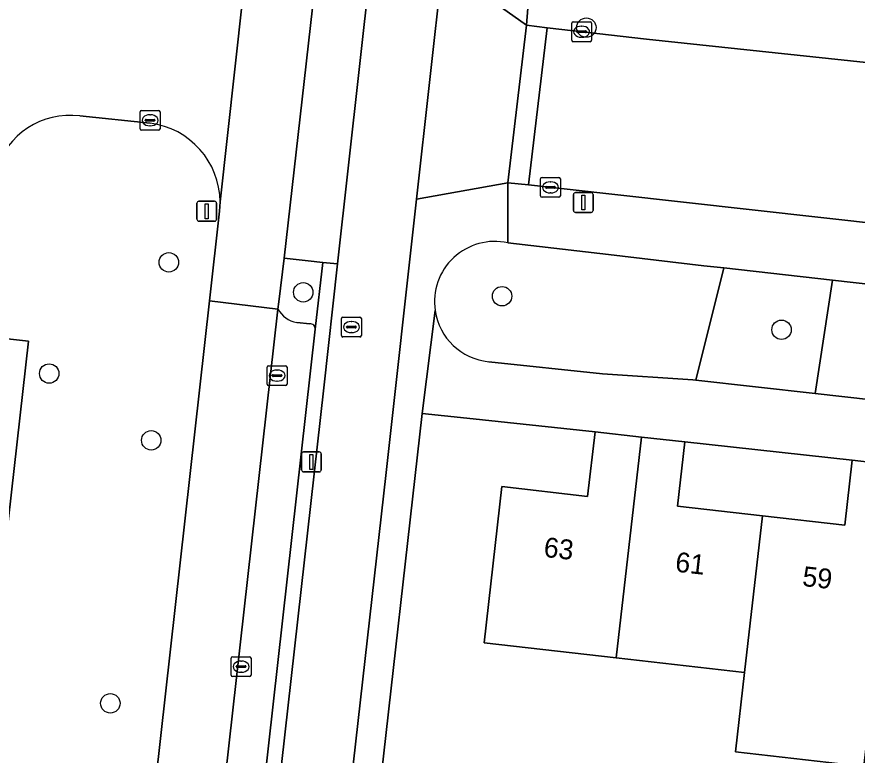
# Model space of a CAD drawing. Extents: x 161928 to 163071, y 386474 to 387428.
# Drawn here: x 162297.05 to 162339.35, y 386936.75 to 386973.94 of the extents above; entities that cross this region are included whole.
import ezdxf

# ---------------------------------------------------------------- set-up
doc = ezdxf.new("R2010")
doc.units = 0
for name, color, linetype in [('IMGEO_Berm_groen', 7, 'Continuous'), ('IMGEO_Boom', 7, 'Continuous'), ('IMGEO_Boomteelt', 7, 'Continuous'), ('IMGEO_Erf', 7, 'Continuous'), ('IMGEO_Fietspad_gesloten', 7, 'Continuous'), ('IMGEO_Groenvoorziening', 7, 'Continuous'), ('IMGEO_Haag', 7, 'Continuous'), ('IMGEO_Kolk', 7, 'Continuous'), ('IMGEO_Lichtmast', 7, 'Continuous'), ('IMGEO_Pand', 7, 'Continuous'), ('IMGEO_Pand_nummerreeks', 7, 'Continuous'), ('IMGEO_Parkeervlak_open', 7, 'Continuous'), ('IMGEO_Rijbaan_lokaal_gesloten', 7, 'Continuous'), ('IMGEO_Rijbaan_lokaal_open', 7, 'Continuous'), ('IMGEO_Rioolput', 7, 'Continuous'), ('IMGEO_Verkeerseiland_open', 7, 'Continuous'), ('IMGEO_Voetpad_open', 7, 'Continuous')]:
    doc.layers.add(name, color=color, linetype=linetype)

msp = doc.modelspace()

# ---------------------------------------------------------------- linework, layer by layer
at = {"layer": 'IMGEO_Berm_groen'}
for points in [[(162303.76, 386968.577), (162300.219, 386968.945)], [(162295.85, 386964.979), (162295.462, 386961.436), (162295.08, 386957.884), (162297.642, 386957.598), (162295.617, 386939.703), (162293.056, 386940.001), (162285.144, 386869.204), (162287.724, 386868.941), (162285.731, 386851.066), (162283.151, 386851.378), (162282.158, 386842.431)], [(162298.724, 386911.513), (162301.337, 386911.211), (162306.752, 386959.631), (162307.254, 386964.155), (162307.286, 386964.619)]]:
    msp.add_lwpolyline(points, dxfattribs=at)
for centre, radius, start, end in [((162299.735, 386965.088), 3.887, 82.8507, 163.6717), ((162303.266, 386964.587), 4.02, 0.4557, 82.9371)]:
    msp.add_arc(centre, radius, start, end, dxfattribs=at)
at = {"layer": 'IMGEO_Boom'}
for centre in [(162325.717, 386973.393), (162304.704, 386961.571), (162311.468, 386960.063), (162321.474, 386959.867), (162335.539, 386958.177), (162298.683, 386955.973), (162303.818, 386952.61), (162301.76, 386939.366)]:
    msp.add_circle(centre, 0.489, dxfattribs=at)
at = {"layer": 'IMGEO_Boomteelt'}
for points in [[(162312.452, 386961.57), (162311.722, 386961.647), (162310.505, 386961.775), (162310.238, 386959.576), (162310.198, 386959.221)], [(162312.076, 386958.208), (162312.452, 386961.57)], [(162311.14, 386958.549), (162311.799, 386958.479)]]:
    msp.add_lwpolyline(points, dxfattribs=at)
for centre, radius, start, end in [((162311.359, 386959.852), 1.321, 208.5193, 260.4744), ((162311.803, 386958.206), 0.273, 0.4479, 90.8067)]:
    msp.add_arc(centre, radius, start, end, dxfattribs=at)
at = {"layer": 'IMGEO_Erf'}
msp.add_lwpolyline([(162359.152, 386934.802), (162359.513, 386937.961), (162353.055, 386938.7), (162346.598, 386939.438), (162340.14, 386940.177), (162339.684, 386936.19), (162333.226, 386936.928), (162333.682, 386940.915), (162327.224, 386941.654), (162320.57, 386942.415), (162321.47, 386950.28), (162325.781, 386949.787), (162326.154, 386953.042), (162319.707, 386953.719), (162317.449, 386953.956), (162315.158, 386933.583)], dxfattribs=at)
msp.add_lwpolyline([(162330.67, 386952.526), (162330.301, 386949.301), (162334.585, 386948.811), (162338.724, 386948.337), (162339.098, 386951.611)], close=True, dxfattribs=at)
at = {"layer": 'IMGEO_Fietspad_gesloten'}
for points in [[(162315.626, 386950.841), (162317.167, 386964.756), (162318.47, 386976.523), (162334.734, 387123.4), (162337.473, 387147.951), (162350.137, 387261.458), (162363.238, 387379.093), (162354.795, 387376.661)], [(162331.938, 387130.419), (162315.39, 386981.245), (162313.199, 386961.491), (162312.507, 386955.255), (162299.883, 386842.935), (162299.638, 386840.756)], [(162303.065, 386839.488), (162315.626, 386950.841)]]:
    msp.add_lwpolyline(points, dxfattribs=at)
at = {"layer": 'IMGEO_Groenvoorziening'}
for points in [[(162332.628, 386961.289), (162331.634, 386961.401), (162326.836, 386961.97), (162321.768, 386962.553)], [(162320.804, 386956.567), (162326.521, 386955.951), (162331.07, 386955.662), (162331.225, 386955.645), (162332.628, 386961.289)]]:
    msp.add_lwpolyline(points, dxfattribs=at)
for points in [[(162338.107, 386960.674), (162332.628, 386961.289), (162331.225, 386955.645), (162337.225, 386954.968)], [(162348.204, 386959.539), (162338.107, 386960.674), (162337.225, 386954.968), (162347.536, 386953.806)]]:
    msp.add_lwpolyline(points, close=True, dxfattribs=at)
for centre, radius, start, end in [((162321.109, 386959.589), 3.036, 77.4567, 188.512), ((162321.111, 386959.59), 3.038, 188.513, 264.204)]:
    msp.add_arc(centre, radius, start, end, dxfattribs=at)
at = {"layer": 'IMGEO_Haag'}
for points in [[(162312.452, 386961.57), (162311.722, 386961.647), (162310.505, 386961.775), (162310.238, 386959.576), (162310.198, 386959.221)], [(162312.076, 386958.208), (162312.452, 386961.57)], [(162311.14, 386958.549), (162311.799, 386958.479)]]:
    msp.add_lwpolyline(points, dxfattribs=at)
for centre, radius, start, end in [((162311.359, 386959.852), 1.321, 208.5193, 260.4744), ((162311.803, 386958.206), 0.273, 0.4479, 90.8067)]:
    msp.add_arc(centre, radius, start, end, dxfattribs=at)
at = {"layer": 'IMGEO_Kolk'}
for p, q in [((162324.978, 386972.759), (162324.978, 386973.611)), ((162325.053, 386973.685), (162325.905, 386973.685)), ((162325.466, 386973.465), (162325.491, 386973.465)), ((162325.979, 386973.611), (162325.979, 386972.759)), ((162325.237, 386973.179), (162325.237, 386973.191)), ((162325.675, 386973.142), (162325.277, 386973.142)), ((162325.28, 386973.228), (162325.678, 386973.228)), ((162325.489, 386972.905), (162325.464, 386972.905)), ((162325.721, 386973.191), (162325.721, 386973.179)), ((162325.905, 386972.685), (162325.053, 386972.685)), ((162303.261, 386968.3), (162303.261, 386969.152)), ((162303.336, 386969.226), (162304.188, 386969.226)), ((162304.262, 386969.152), (162304.262, 386968.3)), ((162303.52, 386968.72), (162303.52, 386968.732)), ((162303.958, 386968.683), (162303.56, 386968.683)), ((162303.563, 386968.769), (162303.961, 386968.769)), ((162303.749, 386969.006), (162303.774, 386969.006)), ((162304.004, 386968.732), (162304.004, 386968.72)), ((162303.772, 386968.446), (162303.747, 386968.446)), ((162304.188, 386968.226), (162303.336, 386968.226)), ((162323.411, 386964.921), (162323.411, 386965.773)), ((162323.486, 386965.847), (162324.338, 386965.847)), ((162324.412, 386965.773), (162324.412, 386964.921)), ((162323.67, 386965.341), (162323.67, 386965.353)), ((162324.108, 386965.304), (162323.71, 386965.304)), ((162323.713, 386965.39), (162324.111, 386965.39)), ((162323.899, 386965.627), (162323.924, 386965.627)), ((162324.154, 386965.353), (162324.154, 386965.341)), ((162323.922, 386965.067), (162323.897, 386965.067)), ((162324.338, 386964.847), (162323.486, 386964.847)), ((162309.651, 386955.442), (162309.651, 386956.294)), ((162309.726, 386956.368), (162310.578, 386956.368)), ((162310.139, 386956.148), (162310.164, 386956.148)), ((162310.652, 386956.294), (162310.652, 386955.442)), ((162309.91, 386955.862), (162309.91, 386955.874)), ((162310.348, 386955.825), (162309.95, 386955.825)), ((162309.953, 386955.911), (162310.351, 386955.911)), ((162310.162, 386955.588), (162310.137, 386955.588)), ((162310.394, 386955.874), (162310.394, 386955.862)), ((162310.578, 386955.368), (162309.726, 386955.368)), ((162307.842, 386940.785), (162307.842, 386941.637)), ((162307.917, 386941.711), (162308.769, 386941.711)), ((162308.843, 386941.637), (162308.843, 386940.785)), ((162308.101, 386941.205), (162308.101, 386941.217)), ((162308.144, 386941.254), (162308.542, 386941.254)), ((162308.33, 386941.491), (162308.355, 386941.491)), ((162308.585, 386941.217), (162308.585, 386941.205)), ((162308.539, 386941.168), (162308.141, 386941.168)), ((162308.353, 386940.931), (162308.328, 386940.931)), ((162308.769, 386940.711), (162307.917, 386940.711))]:
    msp.add_line(p, q, dxfattribs=at)
for points in [[(162324.978, 386972.759), (162324.978, 386973.611)], [(162325.053, 386973.685), (162325.905, 386973.685)], [(162325.979, 386973.611), (162325.979, 386972.759)], [(162325.905, 386972.685), (162325.053, 386972.685)], [(162303.261, 386968.3), (162303.261, 386969.152)], [(162303.336, 386969.226), (162304.188, 386969.226)], [(162304.262, 386969.152), (162304.262, 386968.3)], [(162304.188, 386968.226), (162303.336, 386968.226)], [(162323.411, 386964.921), (162323.411, 386965.773)], [(162323.486, 386965.847), (162324.338, 386965.847)], [(162324.412, 386965.773), (162324.412, 386964.921)], [(162324.338, 386964.847), (162323.486, 386964.847)], [(162309.651, 386955.442), (162309.651, 386956.294)], [(162309.726, 386956.368), (162310.578, 386956.368)], [(162310.652, 386956.294), (162310.652, 386955.442)], [(162310.578, 386955.368), (162309.726, 386955.368)], [(162307.842, 386940.785), (162307.842, 386941.637)], [(162307.917, 386941.711), (162308.769, 386941.711)], [(162308.843, 386941.637), (162308.843, 386940.785)], [(162308.769, 386940.711), (162307.917, 386940.711)]]:
    msp.add_lwpolyline(points, dxfattribs=at)
for centre, radius, start, end in [((162325.055, 386973.609), 0.0765, 91.552, 178.448), ((162325.055, 386973.609), 0.0765, 91.552, 178.448), ((162325.903, 386973.609), 0.0765, 1.552, 88.448), ((162325.903, 386973.609), 0.0765, 1.552, 88.448), ((162325.277, 386973.188), 0.0403, 85.8775, 175.7526), ((162325.274, 386973.178), 0.0366, 178.938, 274.7102), ((162325.678, 386973.185), 0.043, 264.8664, 352.4533), ((162325.682, 386973.19), 0.0386, 1.7309, 96.639), ((162325.055, 386972.761), 0.0765, 181.552, 268.448), ((162325.055, 386972.761), 0.0765, 181.552, 268.448), ((162325.903, 386972.761), 0.0765, 271.552, 358.448), ((162325.903, 386972.761), 0.0765, 271.552, 358.448), ((162303.338, 386969.15), 0.0765, 91.552, 178.448), ((162303.338, 386969.15), 0.0765, 91.552, 178.448), ((162304.186, 386969.15), 0.0765, 1.552, 88.448), ((162304.186, 386969.15), 0.0765, 1.552, 88.448), ((162303.56, 386968.729), 0.0403, 85.8775, 175.7526), ((162303.557, 386968.719), 0.0366, 178.938, 274.7102), ((162303.961, 386968.726), 0.043, 264.8664, 352.4533), ((162303.965, 386968.731), 0.0386, 1.7309, 96.639), ((162303.338, 386968.302), 0.0765, 181.552, 268.448), ((162303.338, 386968.302), 0.0765, 181.552, 268.448), ((162304.186, 386968.302), 0.0765, 271.552, 358.448), ((162304.186, 386968.302), 0.0765, 271.552, 358.448), ((162323.488, 386965.771), 0.0765, 91.552, 178.448), ((162323.488, 386965.771), 0.0765, 91.552, 178.448), ((162324.336, 386965.771), 0.0765, 1.552, 88.448), ((162324.336, 386965.771), 0.0765, 1.552, 88.448), ((162323.71, 386965.35), 0.0403, 85.8775, 175.7526), ((162323.707, 386965.34), 0.0366, 178.938, 274.7102), ((162324.111, 386965.347), 0.043, 264.8664, 352.4533), ((162324.115, 386965.352), 0.0386, 1.7309, 96.639), ((162323.488, 386964.923), 0.0765, 181.552, 268.448), ((162323.488, 386964.923), 0.0765, 181.552, 268.448), ((162324.336, 386964.923), 0.0765, 271.552, 358.448), ((162324.336, 386964.923), 0.0765, 271.552, 358.448), ((162309.728, 386956.292), 0.0765, 91.552, 178.448), ((162309.728, 386956.292), 0.0765, 91.552, 178.448), ((162310.576, 386956.292), 0.0765, 1.552, 88.448), ((162310.576, 386956.292), 0.0765, 1.552, 88.448), ((162309.95, 386955.871), 0.0403, 85.8775, 175.7526), ((162309.947, 386955.861), 0.0366, 178.938, 274.7102), ((162310.351, 386955.868), 0.043, 264.8664, 352.4533), ((162310.355, 386955.873), 0.0386, 1.7309, 96.639), ((162309.728, 386955.444), 0.0765, 181.552, 268.448), ((162309.728, 386955.444), 0.0765, 181.552, 268.448), ((162310.576, 386955.444), 0.0765, 271.552, 358.448), ((162310.576, 386955.444), 0.0765, 271.552, 358.448), ((162307.919, 386941.635), 0.0765, 91.552, 178.448), ((162307.919, 386941.635), 0.0765, 91.552, 178.448), ((162308.767, 386941.635), 0.0765, 1.552, 88.448), ((162308.767, 386941.635), 0.0765, 1.552, 88.448), ((162308.141, 386941.214), 0.0403, 85.8775, 175.7526), ((162308.138, 386941.204), 0.0366, 178.938, 274.7102), ((162308.542, 386941.211), 0.043, 264.8664, 352.4533), ((162308.546, 386941.216), 0.0386, 1.7309, 96.639), ((162307.919, 386940.787), 0.0765, 181.552, 268.448), ((162307.919, 386940.787), 0.0765, 181.552, 268.448), ((162308.767, 386940.787), 0.0765, 271.552, 358.448), ((162308.767, 386940.787), 0.0765, 271.552, 358.448)]:
    msp.add_arc(centre, radius, start, end, dxfattribs=at)
for centre, major_axis, ratio, start_param, end_param in [((162325.465, 386973.185), (-0.387, 0.002), 0.722429, 4.712389, 7.853982), ((162325.49, 386973.185), (-0.39, 0.002), 0.717154, 1.570796, 4.712389), ((162303.748, 386968.726), (-0.387, 0.002), 0.722429, 4.712389, 7.853982), ((162303.773, 386968.726), (-0.39, 0.002), 0.717154, 1.570796, 4.712389), ((162323.898, 386965.347), (-0.387, 0.002), 0.722429, 4.712389, 7.853982), ((162323.923, 386965.347), (-0.39, 0.002), 0.717154, 1.570796, 4.712389), ((162310.138, 386955.868), (-0.387, 0.002), 0.722429, 4.712389, 7.853982), ((162310.163, 386955.868), (-0.39, 0.002), 0.717154, 1.570796, 4.712389), ((162308.329, 386941.211), (-0.387, 0.002), 0.722429, 4.712389, 7.853982), ((162308.354, 386941.211), (-0.39, 0.002), 0.717154, 1.570796, 4.712389)]:
    msp.add_ellipse(centre, major_axis=major_axis, ratio=ratio, start_param=start_param, end_param=end_param, dxfattribs=at)
at = {"layer": 'IMGEO_Lichtmast'}
for p, q in [((162325.068, 386964.185), (162325.068, 386964.985)), ((162325.068, 386964.985), (162325.068, 386964.185)), ((162325.168, 386965.085), (162325.958, 386965.085)), ((162325.958, 386965.085), (162325.168, 386965.085)), ((162326.058, 386964.985), (162326.058, 386964.185)), ((162326.058, 386964.185), (162326.058, 386964.985)), ((162306.117, 386963.745), (162306.117, 386964.545)), ((162306.117, 386964.545), (162306.117, 386963.745)), ((162306.217, 386964.645), (162307.007, 386964.645)), ((162307.007, 386964.645), (162306.217, 386964.645)), ((162307.107, 386964.545), (162307.107, 386963.745)), ((162307.107, 386963.745), (162307.107, 386964.545)), ((162325.958, 386964.085), (162325.168, 386964.085)), ((162325.168, 386964.085), (162325.958, 386964.085)), ((162307.007, 386963.645), (162306.217, 386963.645)), ((162306.217, 386963.645), (162307.007, 386963.645)), ((162311.384, 386951.123), (162311.384, 386951.923)), ((162311.384, 386951.923), (162311.384, 386951.123)), ((162311.484, 386952.023), (162312.274, 386952.023)), ((162312.274, 386952.023), (162311.484, 386952.023)), ((162312.374, 386951.923), (162312.374, 386951.123)), ((162312.374, 386951.123), (162312.374, 386951.923)), ((162312.274, 386951.023), (162311.484, 386951.023)), ((162311.484, 386951.023), (162312.274, 386951.023))]:
    msp.add_line(p, q, dxfattribs=at)
for points in [[(162325.488, 386964.96), (162325.638, 386964.96), (162325.638, 386964.21), (162325.488, 386964.21), (162325.488, 386964.96)], [(162306.537, 386964.52), (162306.687, 386964.52), (162306.687, 386963.77), (162306.537, 386963.77), (162306.537, 386964.52)], [(162311.804, 386951.898), (162311.954, 386951.898), (162311.954, 386951.148), (162311.804, 386951.148), (162311.804, 386951.898)]]:
    msp.add_lwpolyline(points, dxfattribs=at)
for centre, start, end in [((162325.168, 386964.985), 90, 180), ((162325.168, 386964.985), 90, 180), ((162325.958, 386964.985), 0, 90), ((162325.958, 386964.985), 360, 90), ((162306.217, 386964.545), 90, 180), ((162306.217, 386964.545), 90, 180), ((162307.007, 386964.545), 0, 90), ((162307.007, 386964.545), 360, 90), ((162325.168, 386964.185), 180, 270), ((162325.168, 386964.185), 180, 270), ((162325.958, 386964.185), 270, 0), ((162325.958, 386964.185), 270, 0), ((162306.217, 386963.745), 180, 270), ((162306.217, 386963.745), 180, 270), ((162307.007, 386963.745), 270, 0), ((162307.007, 386963.745), 270, 0), ((162311.484, 386951.923), 90, 180), ((162311.484, 386951.923), 90, 180), ((162312.274, 386951.923), 0, 90), ((162312.274, 386951.923), 360, 90), ((162311.484, 386951.123), 180, 270), ((162311.484, 386951.123), 180, 270), ((162312.274, 386951.123), 270, 0), ((162312.274, 386951.123), 270, 0)]:
    msp.add_arc(centre, 0.1, start, end, dxfattribs=at)
at = {"layer": 'IMGEO_Pand'}
for points in [[(162326.154, 386953.042), (162325.781, 386949.787), (162321.47, 386950.28), (162320.57, 386942.415), (162327.224, 386941.654), (162328.496, 386952.774)], [(162328.496, 386952.774), (162327.224, 386941.654), (162333.682, 386940.915), (162334.585, 386948.811), (162330.301, 386949.301), (162330.67, 386952.526)], [(162341.417, 386951.345), (162339.098, 386951.611), (162338.724, 386948.337), (162334.585, 386948.811), (162333.682, 386940.915), (162333.226, 386936.928), (162339.684, 386936.19), (162340.14, 386940.177)]]:
    msp.add_lwpolyline(points, close=True, dxfattribs=at)
at = {"layer": 'IMGEO_Parkeervlak_open'}
for points in [[(162310.198, 386959.221), (162297.693, 386847.773)], [(162311.799, 386958.479), (162311.14, 386958.549)], [(162299.828, 386848.786), (162312.076, 386958.208)]]:
    msp.add_lwpolyline(points, dxfattribs=at)
msp.add_lwpolyline([(162293.056, 386940.001), (162295.617, 386939.703), (162297.642, 386957.598), (162295.08, 386957.884)], close=True, dxfattribs=at)
for centre, radius, start, end in [((162311.359, 386959.852), 1.321, 208.5193, 260.4744), ((162311.803, 386958.206), 0.273, 0.4479, 90.8067)]:
    msp.add_arc(centre, radius, start, end, dxfattribs=at)
at = {"layer": 'IMGEO_Rijbaan_lokaal_gesloten'}
msp.add_lwpolyline([(162322.801, 386965.472), (162327.146, 386964.983), (162361.867, 386961.107), (162364.207, 386960.846), (162365.074, 386968.71), (162362.412, 386969.03), (162348.916, 386970.641), (162345.485, 386971.026), (162328.736, 386972.812), (162323.738, 386973.385)], close=True, dxfattribs=at)
at = {"layer": 'IMGEO_Rijbaan_lokaal_open'}
for points in [[(162308.782, 386978.148), (162307.286, 386964.619), (162307.254, 386964.155), (162306.752, 386959.631), (162310.198, 386959.221), (162310.238, 386959.576), (162310.505, 386961.775), (162312.733, 386981.525)], [(162307.286, 386964.619), (162308.782, 386978.148)], [(162300.219, 386968.945), (162303.76, 386968.577)], [(162310.198, 386959.221), (162306.752, 386959.631), (162301.337, 386911.211), (162299.377, 386893.49), (162293.809, 386844.193), (162293.554, 386841.928)], [(162287.445, 386794.152), (162291.661, 386793.71), (162293.385, 386809.104), (162294.622, 386820.268), (162294.956, 386823.283), (162295.296, 386826.356), (162297.182, 386843.255), (162297.329, 386844.553), (162297.693, 386847.773), (162310.198, 386959.221)]]:
    msp.add_lwpolyline(points, dxfattribs=at)
for centre, radius, start, end in [((162299.735, 386965.088), 3.887, 82.8507, 163.6717), ((162303.266, 386964.587), 4.02, 0.4557, 82.9371)]:
    msp.add_arc(centre, radius, start, end, dxfattribs=at)
at = {"layer": 'IMGEO_Rioolput'}
for p, q in [((162313.393, 386957.887), (162313.393, 386958.739)), ((162313.468, 386958.813), (162314.32, 386958.813)), ((162313.881, 386958.593), (162313.906, 386958.593)), ((162314.394, 386958.739), (162314.394, 386957.887)), ((162313.652, 386958.307), (162313.652, 386958.319)), ((162314.09, 386958.27), (162313.692, 386958.27)), ((162313.695, 386958.356), (162314.093, 386958.356)), ((162314.136, 386958.319), (162314.136, 386958.307)), ((162314.32, 386957.813), (162313.468, 386957.813)), ((162313.904, 386958.033), (162313.879, 386958.033))]:
    msp.add_line(p, q, dxfattribs=at)
for points in [[(162313.393, 386957.887), (162313.393, 386958.739)], [(162313.468, 386958.813), (162314.32, 386958.813)], [(162314.394, 386958.739), (162314.394, 386957.887)], [(162314.32, 386957.813), (162313.468, 386957.813)]]:
    msp.add_lwpolyline(points, dxfattribs=at)
for centre, radius, start, end in [((162313.47, 386958.737), 0.0765, 91.552, 178.448), ((162313.47, 386958.737), 0.0765, 91.552, 178.448), ((162314.318, 386958.737), 0.0765, 1.552, 88.448), ((162314.318, 386958.737), 0.0765, 1.552, 88.448), ((162313.692, 386958.316), 0.0403, 85.8775, 175.7526), ((162313.689, 386958.306), 0.0366, 178.938, 274.7102), ((162314.093, 386958.313), 0.043, 264.8664, 352.4533), ((162314.097, 386958.318), 0.0386, 1.7309, 96.639), ((162313.47, 386957.889), 0.0765, 181.552, 268.448), ((162313.47, 386957.889), 0.0765, 181.552, 268.448), ((162314.318, 386957.889), 0.0765, 271.552, 358.448), ((162314.318, 386957.889), 0.0765, 271.552, 358.448)]:
    msp.add_arc(centre, radius, start, end, dxfattribs=at)
for centre, major_axis, ratio, start_param, end_param in [((162313.88, 386958.313), (-0.387, 0.002), 0.722429, 4.712389, 7.853982), ((162313.905, 386958.313), (-0.39, 0.002), 0.717154, 1.570796, 4.712389)]:
    msp.add_ellipse(centre, major_axis=major_axis, ratio=ratio, start_param=start_param, end_param=end_param, dxfattribs=at)
at = {"layer": 'IMGEO_Verkeerseiland_open'}
msp.add_lwpolyline([(162313.199, 386961.491), (162312.452, 386961.57), (162312.076, 386958.208), (162299.828, 386848.786), (162299.329, 386844.33), (162297.329, 386844.553), (162297.182, 386843.255), (162299.883, 386842.935), (162312.507, 386955.255)], close=True, dxfattribs=at)
at = {"layer": 'IMGEO_Voetpad_open'}
for points in [[(162363.238, 387379.093), (162350.137, 387261.458), (162337.473, 387147.951), (162334.734, 387123.4), (162318.47, 386976.523), (162322.698, 386973.515), (162322.946, 386976.528)], [(162350.757, 386973.412), (162345.562, 386973.994), (162344.306, 386974.135), (162337.869, 386974.856), (162327.435, 386976.025), (162324.155, 386976.393), (162322.946, 386976.528), (162322.698, 386973.515), (162323.738, 386973.385), (162328.736, 386972.812), (162345.485, 386971.026), (162348.916, 386970.641), (162362.412, 386969.03), (162365.074, 386968.71), (162367.512, 386968.436)], [(162321.767, 386965.569), (162317.167, 386964.756), (162315.626, 386950.841), (162303.065, 386839.488), (162306.389, 386837.497), (162307.426, 386837.364), (162307.29, 386837.844)], [(162321.768, 386962.553), (162321.767, 386965.569)], [(162327.146, 386964.983), (162322.801, 386965.472), (162321.767, 386965.569), (162321.768, 386962.553), (162326.836, 386961.97), (162331.634, 386961.401), (162332.628, 386961.289), (162338.107, 386960.674), (162348.204, 386959.539), (162349.555, 386959.361), (162359.67, 386958.272), (162362.146, 386958.005), (162364.163, 386957.8), (162365.423, 386957.734), (162366.556, 386957.568), (162367.368, 386957.449), (162370.042, 386957.109), (162376.411, 386956.299)], [(162376.975, 386959.351), (162373.963, 386959.795), (162364.207, 386960.846), (162361.867, 386961.107), (162327.146, 386964.983)], [(162310.614, 386892.796), (162311.382, 386900.118), (162311.772, 386903.626), (162311.861, 386904.421), (162313.839, 386922.175), (162314.751, 386929.963), (162315.087, 386932.954), (162315.158, 386933.583), (162317.449, 386953.956), (162318.106, 386959.14)], [(162318.106, 386959.14), (162317.449, 386953.956), (162319.707, 386953.719), (162326.154, 386953.042), (162328.496, 386952.774), (162330.67, 386952.526), (162339.098, 386951.611), (162341.417, 386951.345), (162343.561, 386951.1), (162352.034, 386950.165), (162354.336, 386949.902), (162356.526, 386949.651), (162364.944, 386948.694), (162367.253, 386948.43), (162369.443, 386948.18), (162375.891, 386947.445)], [(162348.897, 386953.648), (162347.536, 386953.806), (162337.225, 386954.968), (162331.225, 386955.645), (162331.07, 386955.662), (162326.521, 386955.951), (162320.804, 386956.567)]]:
    msp.add_lwpolyline(points, dxfattribs=at)
for points in [[(162315.39, 386981.245), (162314.709, 386981.317), (162313.94, 386981.398), (162312.733, 386981.525), (162310.505, 386961.775), (162311.722, 386961.647), (162312.452, 386961.57), (162313.199, 386961.491)], [(162322.698, 386973.515), (162318.47, 386976.523), (162317.167, 386964.756), (162321.767, 386965.569)], [(162323.738, 386973.385), (162322.698, 386973.515), (162321.767, 386965.569), (162322.801, 386965.472)]]:
    msp.add_lwpolyline(points, close=True, dxfattribs=at)
for centre, radius, start, end in [((162321.109, 386959.589), 3.036, 77.4567, 188.512), ((162321.111, 386959.59), 3.038, 188.513, 264.204)]:
    msp.add_arc(centre, radius, start, end, dxfattribs=at)

# ---------------------------------------------------------------- texts
at = {"layer": 'IMGEO_Pand_nummerreeks'}
for s, rotation, p in [('63', 353.5753, (162323.536, 386946.747)), ('61', 353.5753, (162330.157, 386946.001)), ('59', 353.5771, (162336.552, 386945.281))]:
    msp.add_text(s, height=1, rotation=rotation, dxfattribs=at).set_placement(p)

doc.saveas('drawing.dxf')
